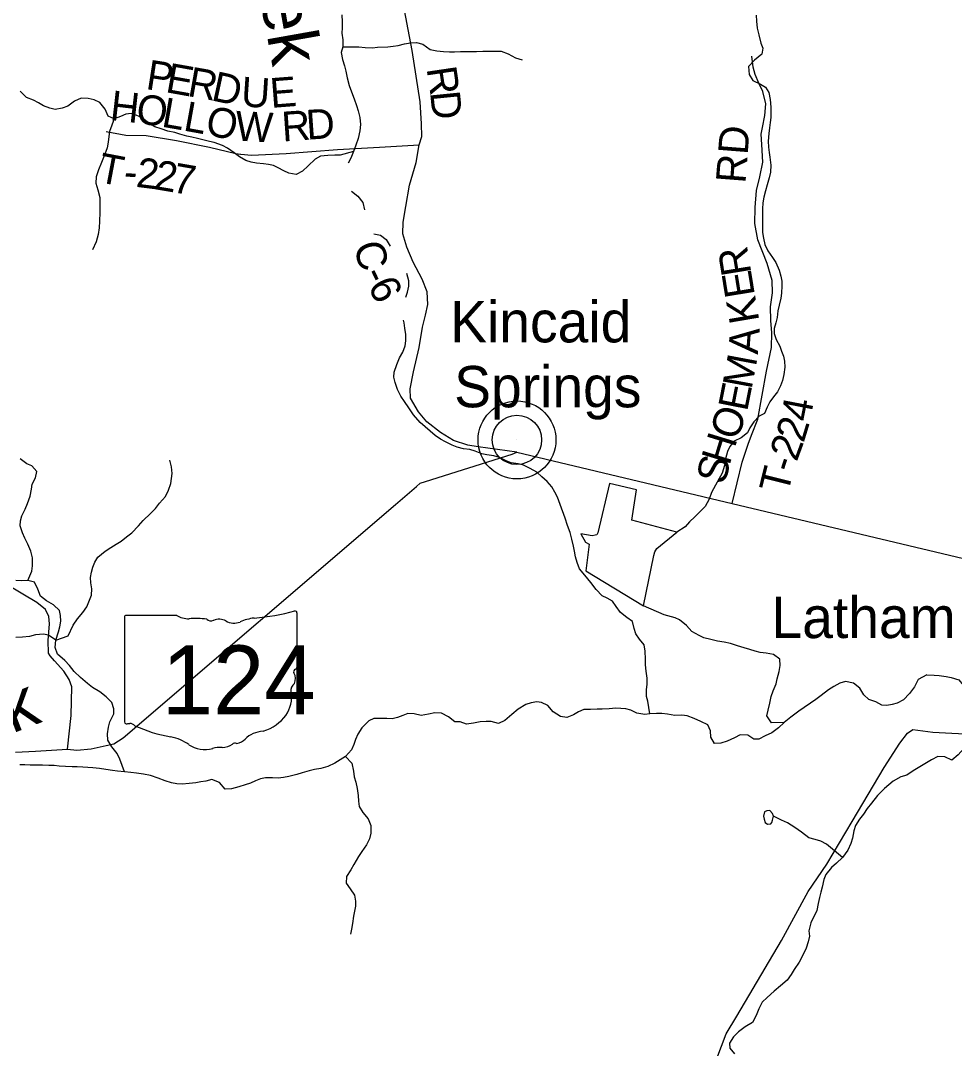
# Model space of a CAD drawing. Extents: x 1578669 to 1989827, y 208020 to 553079.
# Drawn here: x 1746556 to 1755983, y 396225 to 406595 of the extents above; entities that cross this region are included whole.
import ezdxf

# ---------------------------------------------------------------- set-up
doc = ezdxf.new("R2010")
doc.units = 0
for name, color, linetype in [('GM_X_County_Road', 7, 'Continuous'), ('GM_X_County_Road_Text', 7, 'Continuous'), ('GM_X_Minor_Lake', 7, 'Continuous'), ('GM_X_Minor_River', 7, 'Continuous'), ('GM_X_Minor_River_Text', 7, 'Continuous'), ('GM_X_State_Location', 7, 'Continuous'), ('GM_X_State_Route', 7, 'Continuous'), ('GM_X_State_Shield', 7, 'Continuous'), ('GM_X_Township_Road', 7, 'Continuous'), ('GM_X_Township_Road_Text', 7, 'Continuous'), ('GM_X_Unincorporated', 7, 'Continuous'), ('GM_X_Unincorporated_Location', 7, 'Continuous'), ('GM_X_Unincorporated_Text', 7, 'Continuous')]:
    doc.layers.add(name, color=color, linetype=linetype)

msp = doc.modelspace()

# ---------------------------------------------------------------- linework, layer by layer
at = {"layer": 'GM_X_County_Road'}
for points in [[(1751566, 402239), (1751176, 402294), (1751070, 402312), (1750928, 402358), (1750796, 402438), (1750658, 402548), (1750572, 402648), (1750492, 402784), (1750490, 402881), (1750522, 403051), (1750580, 403298), (1750615, 403500), (1750645, 403624), (1750669, 403731), (1750661, 403859), (1750609, 403987), (1750521, 404158), (1750455, 404308), (1750416, 404444), (1750418, 404560), (1750446, 404719), (1750484, 404933), (1750550, 405162), (1750581, 405340), (1750607, 405424), (1750603, 405553), (1750589, 405775), (1750510, 406292), (1750406, 406843)], [(1753586, 396122), (1753678, 396371), (1753785, 396549), (1754239, 397315), (1754508, 397807), (1754696, 398083), (1754951, 398513), (1755274, 399058), (1755432, 399305), (1755508, 399405), (1755564, 399441), (1755766, 399415), (1755956, 399407), (1756090, 399399), (1756182, 399436), (1756228, 399474), (1756266, 399528), (1756310, 399592), (1756355, 399714), (1756451, 400033), (1756454, 400046), (1756543, 400472), (1756630, 401037)], [(1747029, 399243), (1747066, 399583), (1747074, 399873), (1747048, 399948), (1746994, 400030), (1746898, 400134), (1746856, 400184), (1746838, 400212), (1746836, 400340), (1746850, 400509), (1746843, 400583), (1746809, 400653), (1746721, 400725), (1746259, 400997)]]:
    msp.add_lwpolyline(points, dxfattribs=at)
at = {"layer": 'GM_X_Minor_Lake'}
for points in [[(1752845, 400689), (1752950, 401197), (1752960, 401235), (1752980, 401269), (1753182, 401432), (1752727, 401553), (1752774, 401860), (1752500, 401923), (1752385, 401428), (1752373, 401407), (1752357, 401403), (1752325, 401397), (1752212, 401417), (1752259, 401331), (1752297, 401313), (1752261, 401042)], [(1752261, 401042), (1752845, 400689)], [(1754157, 398567), (1754147, 398595), (1754121, 398625), (1754088, 398623), (1754066, 398612), (1754057, 398568), (1754061, 398538), (1754073, 398504), (1754097, 398486), (1754129, 398492), (1754139, 398504), (1754147, 398528)], [(1754147, 398528), (1754157, 398567)]]:
    msp.add_lwpolyline(points, dxfattribs=at)
at = {"layer": 'GM_X_Minor_River'}
for points in [[(1749799, 406653), (1749802, 406583), (1749802, 406521), (1749800, 406469), (1749810, 406401), (1749808, 406331), (1749794, 406274), (1749807, 406202), (1749827, 406138), (1749839, 406084), (1749853, 406018), (1749875, 405938), (1749896, 405876), (1749924, 405806), (1749946, 405738), (1749964, 405684), (1749980, 405616), (1749987, 405547), (1749981, 405481), (1749965, 405405), (1749939, 405339), (1749917, 405275)], [(1753983, 406650), (1753985, 406590), (1753991, 406519), (1754007, 406451), (1754029, 406367), (1754048, 406317), (1754040, 406255), (1753966, 406195), (1753904, 406130), (1753910, 406052), (1753948, 405990), (1754026, 405952), (1754077, 405922), (1754111, 405870), (1754123, 405798), (1754129, 405720), (1754131, 405668), (1754129, 405618), (1754124, 405568), (1754116, 405512), (1754110, 405457), (1754102, 405377), (1754106, 405317), (1754114, 405265), (1754120, 405215), (1754129, 405137), (1754127, 405065), (1754113, 405007), (1754091, 404936), (1754077, 404878), (1754059, 404812), (1754049, 404756), (1754046, 404694), (1754044, 404623), (1754046, 404533), (1754046, 404457), (1754054, 404399), (1754068, 404337), (1754099, 404273), (1754145, 404205)], [(1749808, 406331), (1749971, 406331), (1750035, 406323), (1750109, 406321), (1750161, 406326), (1750265, 406330), (1750317, 406336), (1750369, 406344), (1750433, 406359), (1750491, 406369), (1750553, 406375), (1750618, 406355), (1750690, 406303), (1750758, 406289), (1750824, 406282), (1750886, 406280), (1750936, 406280), (1750998, 406282), (1751159, 406283), (1751221, 406287), (1751287, 406285), (1751343, 406287), (1751409, 406285), (1751477, 406259), (1751552, 406218), (1751620, 406200)], [(1749917, 405275), (1749783, 405238), (1749729, 405236), (1749659, 405234), (1749583, 405226), (1749529, 405195), (1749459, 405129), (1749403, 405077), (1749339, 405042), (1749266, 405056), (1749214, 405080), (1749158, 405108), (1749108, 405132), (1749058, 405144), (1749008, 405150), (1748938, 405155), (1748884, 405167), (1748831, 405183), (1748767, 405219), (1748713, 405259), (1748645, 405307), (1748595, 405335), (1748512, 405363), (1748462, 405376), (1748342, 405406), (1748286, 405418), (1748236, 405428), (1748164, 405448), (1748114, 405464), (1748043, 405479), (1747975, 405501), (1747913, 405521), (1747839, 405571), (1747783, 405613), (1747724, 405641), (1747672, 405657), (1747620, 405649), (1747566, 405626), (1747500, 405602), (1747442, 405630), (1747412, 405702), (1747355, 405768), (1747299, 405796), (1747239, 405810), (1747169, 405812), (1747101, 405783), (1747033, 405731), (1746975, 405711), (1746907, 405697), (1746851, 405710), (1746789, 405736), (1746738, 405766), (1746688, 405790), (1746616, 405820), (1746554, 405884)], [(1747500, 405602), (1747454, 405474), (1747446, 405424), (1747439, 405369), (1747429, 405311), (1747407, 405247), (1747375, 405163), (1747343, 405089), (1747319, 405018), (1747315, 404954), (1747336, 404888), (1747356, 404810), (1747358, 404730), (1747358, 404658), (1747354, 404571), (1747351, 404503), (1747339, 404437), (1747319, 404361), (1747281, 404283)], [(1749917, 405275), (1749889, 405206), (1749863, 405156)], [(1749898, 404874), (1749962, 404822), (1750012, 404758), (1750029, 404684)], [(1750121, 404443), (1750190, 404430), (1750246, 404386), (1750286, 404318)], [(1754145, 404205), (1754181, 404153), (1754213, 404075), (1754231, 404017), (1754240, 403967), (1754242, 403917), (1754236, 403846), (1754230, 403794), (1754214, 403722), (1754200, 403666), (1754192, 403598), (1754179, 403546), (1754165, 403487), (1754165, 403437), (1754185, 403377), (1754219, 403311), (1754237, 403261), (1754258, 403209), (1754268, 403159), (1754270, 403097), (1754262, 403023), (1754248, 402964), (1754226, 402910), (1754196, 402850), (1754156, 402800), (1754118, 402748), (1754093, 402693), (1754065, 402631), (1754011, 402605), (1753957, 402545), (1753919, 402486), (1753893, 402434), (1753829, 402384), (1753761, 402352), (1753717, 402299), (1753691, 402247), (1753673, 402173), (1753663, 402107), (1753637, 402029), (1753605, 401968), (1753570, 401906), (1753532, 401834), (1753506, 401766), (1753468, 401693), (1753418, 401641), (1753364, 401587), (1753310, 401539), (1753266, 401488), (1753182, 401432)], [(1750445, 403804), (1750461, 403853), (1750475, 403915), (1750475, 403969), (1750455, 404044)], [(1752908, 399601), (1752888, 399727), (1752874, 399777), (1752873, 399846), (1752881, 399898), (1752883, 399962), (1752871, 400030), (1752865, 400094), (1752863, 400152), (1752860, 400232), (1752850, 400296), (1752804, 400354), (1752768, 400408), (1752750, 400463), (1752735, 400531), (1752675, 400573), (1752611, 400622), (1752569, 400684), (1752533, 400738), (1752478, 400768), (1752428, 400792), (1752366, 400854), (1752312, 400924), (1752252, 400998), (1752199, 401064), (1752175, 401126), (1752159, 401186), (1752149, 401242), (1752137, 401293), (1752122, 401361), (1752104, 401431), (1752078, 401501), (1752052, 401575), (1752003, 401711), (1751977, 401785), (1751951, 401837), (1751919, 401891), (1751871, 401943), (1751818, 401993), (1751766, 402037), (1751702, 402075), (1751632, 402109), (1751578, 402123), (1751509, 402134), (1751459, 402152), (1751391, 402186), (1751335, 402202), (1751263, 402212), (1751211, 402224), (1751145, 402252), (1751092, 402266), (1751028, 402273), (1750962, 402291), (1750912, 402311), (1750846, 402343), (1750794, 402373), (1750743, 402407), (1750691, 402451), (1750641, 402495), (1750589, 402541), (1750523, 402617), (1750474, 402687), (1750432, 402751), (1750394, 402807), (1750362, 402873), (1750339, 402943), (1750325, 402997), (1750327, 403047), (1750355, 403125), (1750383, 403191), (1750415, 403250), (1750439, 403312), (1750447, 403364), (1750446, 403426), (1750436, 403492), (1750428, 403544), (1750423, 403571)], [(1746630, 400947), (1746670, 401040), (1746676, 401094), (1746676, 401174), (1746659, 401242), (1746629, 401312), (1746601, 401372), (1746575, 401428), (1746551, 401496), (1746556, 401546), (1746570, 401599), (1746602, 401667), (1746628, 401721), (1746652, 401795), (1746666, 401867), (1746672, 401918), (1746708, 401982), (1746722, 402044), (1746669, 402102), (1746619, 402124), (1746551, 402174)], [(1746914, 400345), (1747036, 400389), (1747088, 400494), (1747132, 400558), (1747186, 400624), (1747224, 400679), (1747272, 400799), (1747275, 400861), (1747265, 400921), (1747263, 400975), (1747271, 401029), (1747287, 401080), (1747307, 401130), (1747337, 401182), (1747409, 401242), (1747469, 401279), (1747521, 401311), (1747571, 401343), (1747625, 401387), (1747679, 401426), (1747747, 401496), (1747795, 401552), (1747867, 401623), (1747918, 401671), (1747960, 401725), (1748018, 401793), (1748050, 401858), (1748072, 401924), (1748080, 401976), (1748086, 402026), (1748080, 402092), (1748064, 402160)], [(1747606, 399016), (1747560, 399144), (1747530, 399200), (1747476, 399266), (1747437, 399334), (1747433, 399398), (1747443, 399467), (1747459, 399519), (1747499, 399599), (1747499, 399651), (1747479, 399715), (1747420, 399773), (1747356, 399821), (1747284, 399865), (1747232, 399907), (1747163, 399967), (1747097, 400029), (1747049, 400087), (1747003, 400139), (1746930, 400201), (1746904, 400271), (1746914, 400345), (1746940, 400429), (1746952, 400479), (1746964, 400535), (1746961, 400592), (1746951, 400642), (1746889, 400700), (1746817, 400741), (1746759, 400789), (1746732, 400859), (1746698, 400930), (1746630, 400947), (1746562, 400941), (1746508, 400947)], [(1754263, 399513), (1754136, 399511), (1754090, 399579), (1754102, 399639), (1754120, 399709), (1754134, 399775), (1754152, 399831), (1754182, 399904), (1754195, 399954), (1754213, 400026), (1754223, 400088), (1754219, 400152), (1754157, 400198), (1754083, 400212), (1754022, 400218), (1753970, 400232), (1753918, 400250), (1753862, 400267), (1753792, 400285), (1753724, 400309), (1753658, 400325), (1753591, 400335), (1753523, 400351), (1753455, 400368), (1753405, 400390), (1753333, 400432), (1753279, 400492), (1753208, 400548), (1753165, 400569), (1753054, 400599), (1752845, 400689)], [(1746914, 400345), (1746838, 400393), (1746788, 400405), (1746708, 400396), (1746645, 400380), (1746577, 400374), (1746509, 400372)], [(1755705, 399995), (1755618, 399946), (1755580, 399874), (1755530, 399805), (1755470, 399741), (1755406, 399707), (1755356, 399693), (1755302, 399684), (1755250, 399688), (1755188, 399720), (1755119, 399744), (1755067, 399792), (1755029, 399858), (1754963, 399910), (1754885, 399926), (1754827, 399910), (1754767, 399877), (1754713, 399843), (1754637, 399787), (1754585, 399746), (1754531, 399708), (1754465, 399666), (1754411, 399628), (1754333, 399567), (1754263, 399513), (1754207, 399459), (1754139, 399410), (1754073, 399380), (1754009, 399344), (1753958, 399346), (1753896, 399386), (1753820, 399387), (1753764, 399357), (1753690, 399325), (1753626, 399303), (1753562, 399300), (1753524, 399364), (1753522, 399429), (1753493, 399491), (1753423, 399522), (1753355, 399552), (1753285, 399580), (1753231, 399588), (1753159, 399582), (1753088, 399598), (1753028, 399603), (1752976, 399603), (1752908, 399601), (1752858, 399595), (1752778, 399607), (1752718, 399637), (1752666, 399650), (1752615, 399654), (1752565, 399656), (1752499, 399652), (1752427, 399648), (1752377, 399646), (1752309, 399645), (1752241, 399643), (1752189, 399619), (1752139, 399591), (1752069, 399565), (1752007, 399574), (1751934, 399622), (1751878, 399686), (1751816, 399716), (1751766, 399720), (1751710, 399712), (1751658, 399696), (1751580, 399647), (1751516, 399595), (1751446, 399533), (1751380, 399504), (1751306, 399524), (1751255, 399524), (1751195, 399520), (1751129, 399508), (1751057, 399497), (1750995, 399521), (1750941, 399521), (1750875, 399571), (1750806, 399607), (1750738, 399611), (1750674, 399596), (1750600, 399584), (1750530, 399600), (1750464, 399604), (1750414, 399582), (1750360, 399563), (1750306, 399549), (1750254, 399553), (1750121, 399553), (1750071, 399529), (1750001, 399458), (1749960, 399394), (1749936, 399340), (1749920, 399290), (1749896, 399237), (1749836, 399169), (1749784, 399135), (1749730, 399103)], [(1755705, 399995), (1755777, 399991), (1755829, 399986), (1755899, 399978), (1755951, 399966), (1756029, 399944), (1756071, 399889), (1756097, 399827), (1756106, 399773), (1756114, 399715), (1756122, 399663), (1756138, 399607), (1756176, 399528), (1756205, 399474), (1756273, 399418), (1756419, 399387)], [(1756301, 399412), (1756215, 399304), (1756149, 399260), (1756079, 399252), (1756019, 399186), (1755956, 399132), (1755887, 399166), (1755815, 399169), (1755751, 399135), (1755700, 399107)], [(1749836, 399169), (1749900, 399103), (1749916, 399021), (1749925, 398965), (1749939, 398911), (1749955, 398847), (1749963, 398777), (1749969, 398720), (1749975, 398666), (1750010, 398606), (1750066, 398540), (1750092, 398474), (1750092, 398396), (1750080, 398340), (1750048, 398278), (1750001, 398213), (1749967, 398161), (1749921, 398079), (1749889, 398027), (1749845, 397958), (1749843, 397892), (1749885, 397836), (1749927, 397770), (1749936, 397712), (1749936, 397660), (1749928, 397610), (1749918, 397558), (1749908, 397484), (1749898, 397429), (1749886, 397377)], [(1749730, 399103), (1749658, 399070), (1749586, 399048), (1749524, 399038), (1749468, 399026), (1749398, 399005), (1749346, 398989), (1749263, 398967), (1749211, 398959), (1749155, 398953), (1749101, 398954), (1749029, 398956), (1748977, 398946), (1748927, 398926), (1748877, 398902), (1748825, 398885), (1748759, 398863), (1748687, 398845), (1748621, 398839), (1748566, 398907), (1748488, 398937), (1748428, 398920), (1748376, 398914), (1748326, 398906), (1748258, 398898), (1748186, 398892), (1748134, 398893), (1748080, 398903), (1748017, 398925), (1747945, 398951), (1747867, 398979), (1747799, 398991), (1747725, 399002), (1747669, 399010), (1747606, 399016), (1747536, 399022), (1747486, 399028), (1747416, 399040), (1747354, 399049), (1747286, 399055), (1747236, 399059), (1747186, 399061), (1747128, 399067), (1747077, 399067), (1747009, 399068), (1746947, 399072), (1746897, 399078), (1746841, 399080), (1746777, 399082), (1746709, 399082), (1746655, 399083), (1746599, 399085), (1746548, 399087)], [(1755700, 399107), (1755567, 399026), (1755503, 398982), (1755441, 398965), (1755366, 398921), (1755278, 398846), (1755205, 398776), (1755145, 398700), (1755103, 398646), (1755064, 398588), (1755024, 398537), (1754986, 398475), (1754967, 398421), (1754955, 398347), (1754937, 398293), (1754906, 398225), (1754854, 398151), (1754793, 398093), (1754743, 398051), (1754685, 397980), (1754666, 397928), (1754648, 397852), (1754636, 397800), (1754621, 397748), (1754609, 397688), (1754594, 397616), (1754532, 397492), (1754513, 397412), (1754519, 397356), (1754507, 397300), (1754486, 397238), (1754452, 397166), (1754415, 397096), (1754365, 397022), (1754335, 396970), (1754294, 396912), (1754228, 396855), (1754163, 396801), (1754093, 396739), (1754043, 396692), (1754008, 396624), (1753982, 396558), (1753946, 396488), (1753871, 396444), (1753803, 396392), (1753753, 396341), (1753714, 396279), (1753716, 396229), (1753762, 396170)], [(1754854, 398151), (1754753, 398234), (1754692, 398284), (1754636, 398315), (1754578, 398333), (1754514, 398351), (1754440, 398405), (1754373, 398455), (1754299, 398501), (1754239, 398529), (1754157, 398567)]]:
    msp.add_lwpolyline(points, dxfattribs=at)
at = {"layer": 'GM_X_State_Route'}
for points in [[(1747029, 399243), (1747126, 399235), (1747269, 399248), (1747420, 399281), (1747498, 399299), (1747592, 399358), (1750341, 401712), (1750554, 401894), (1750589, 401926), (1750643, 401946), (1751518, 402220), (1751566, 402239), (1753739, 401724), (1756272, 401121)], [(1746505, 399214), (1746708, 399224), (1747029, 399243)]]:
    msp.add_lwpolyline(points, dxfattribs=at)
at = {"layer": 'GM_X_State_Shield'}
for p, q in [((1749347, 400068), (1749347, 400620)), ((1747606, 400576), (1747606, 399519)), ((1748133, 400594), (1747623, 400594)), ((1749346, 400068), (1749347, 400068))]:
    msp.add_line(p, q, dxfattribs=at)
for centre, major_axis, start_param, end_param in [((1748727, 402035), (1845, 0), 4.814394, 5.042369), ((1749327, 400623), (19.4, 0), 6.141152, 7.989035), ((1747626, 400578), (20.2, 0), 1.712693, 3.28349), ((1748254, 400717), (196, 0), 4.042523, 4.731795), ((1748319, 400001), (702, 0), 1.404758, 1.657858), ((1748479, 400584), (56.4, 0), 3.836095, 5.185415), ((1748561, 400462), (117, 0), 0.950623, 2.079405), ((1748713, 400629), (141, 0), 4.081561, 5.145723), ((1748962, 400272), (371, 0), 1.699011, 2.107814), ((1749342, 400027), (30, 0), 1.883978, 3.671073), ((1749151, 399957), (180, 0), 5.934695, 6.695948), ((1749326, 400066), (20.7, 0), 5.05454, 6.418171), ((1749416, 399836), (131, 0), 2.387724, 3.262537), ((1748830, 399766), (462, 0), 5.101752, 6.440018), ((1747626, 399517), (20.3, 0), 3.00124, 4.508301), ((1747630, 399625), (155, 0), 4.665946, 4.897461), ((1747661, 399458), (56, 0), 0.519207, 1.627899), ((1748368, 400408), (1333, 0), 4.195997, 4.488961), ((1747971, 399045), (417, 0), 0.823519, 1.323587), ((1749025, 399223), (253, 0), 1.647645, 2.488434), ((1748422, 399453), (265, 0), 4.026481, 4.996735), ((1748574, 399088), (217, 0), 1.495662, 1.94098), ((1748594, 399374), (141, 0), 4.691044, 5.507374), ((1748721, 399272), (39.7, 0), 1.147584, 2.315152), ((1748704, 399417), (149, 0), 4.937069, 5.64225)]:
    msp.add_ellipse(centre, major_axis=major_axis, ratio=0.8, start_param=start_param, end_param=end_param, dxfattribs=at)
at = {"layer": 'GM_X_Township_Road'}
for points in [[(1753739, 401724), (1753842, 402138), (1753901, 402320), (1753935, 402412), (1753999, 402573), (1754087, 403058), (1754136, 403298), (1754140, 403443), (1754130, 403569), (1754128, 403707), (1754146, 403848), (1754144, 403972), (1754092, 404144), (1753997, 404383), (1753969, 404547), (1753973, 404709), (1753985, 404880), (1754019, 405018), (1754049, 405165), (1754038, 405345), (1754032, 405447), (1754044, 405517), (1754068, 405636), (1754080, 405756), (1754050, 405880), (1754010, 405964), (1753970, 406050), (1753950, 406123), (1753939, 406237)], [(1747422, 405474), (1747620, 405438), (1747824, 405436), (1748132, 405384), (1748464, 405318), (1748730, 405253), (1748778, 405248), (1748780, 405247)], [(1748780, 405247), (1748886, 405237), (1749238, 405253), (1749754, 405293), (1750178, 405318), (1750581, 405340)]]:
    msp.add_lwpolyline(points, dxfattribs=at)
at = {"layer": 'GM_X_Unincorporated'}
for radius in [393, 249]:
    msp.add_circle((1751567, 402364), radius, dxfattribs=at)
at = {"layer": 'GM_X_Unincorporated_Location'}
msp.add_line((1751567, 402364), (1751567, 402364), dxfattribs=at)

# ---------------------------------------------------------------- texts
at = {"layer": 'GM_X_County_Road_Text'}
for s, rotation, p in [('R', 278.4414, (1750654, 406112)), ('D', 275.6736, (1750690, 405872)), ('C', 285.658, (1749915, 404325)), ('-', 295.4708, (1750001, 404036)), ('6', 296.5021, (1750057, 403919))]:
    msp.add_text(s, height=300, rotation=rotation, dxfattribs=at).set_placement(p)
at = {"layer": 'GM_X_Minor_River_Text'}
for height, rotation, p in [(500.1, 280.08, (1748788, 407878)), (500, 21.0707, (1745118, 398879))]:
    msp.add_text('Creek', height=height, rotation=rotation, dxfattribs=at).set_placement(p)
at = {"layer": 'GM_X_State_Location'}
for s in ['s', 'r']:
    msp.add_text(s, height=1, dxfattribs=at).set_placement((1748457, 399978))
msp.add_text('124', height=1, rotation=0, dxfattribs=at).set_placement((1748104, 399905))
at = {"layer": 'GM_X_State_Shield'}
msp.add_text('124', height=696.1, dxfattribs=at).set_placement((1747982, 399594))
at = {"layer": 'GM_X_Township_Road_Text'}
for s, rotation, p in [('P', 351.1751, (1747812, 405905)), ('E', 349.8853, (1748010, 405874)), ('R', 349.8862, (1748231, 405835)), ('D', 347.8592, (1748471, 405792)), ('U', 356.2608, (1748776, 405730)), ('E', 4.4021, (1749085, 405713)), ('H', 353.5315, (1747451, 405593)), ('O', 351.8344, (1747711, 405563)), ('L', 350.0677, (1747970, 405526)), ('L', 349.7676, (1748190, 405487)), ('O', 347.792, (1748409, 405448)), ('W', 356.7669, (1748717, 405385)), ('R', 3.9961, (1749202, 405374)), ('D', 4.0152, (1749448, 405392)), ('RD', 85.564, (1753873, 404946)), ('T', 349.2398, (1747325, 404968)), ('2', 352.9886, (1747714, 404918)), ('2', 350.5428, (1747894, 404896)), ('7', 350.1159, (1748076, 404866)), ('-', 358.4962, (1747598, 404921)), ('R', 99.2996, (1753934, 404046)), ('E', 99.2932, (1753970, 403825)), ('K', 99.697, (1754015, 403565)), ('A', 85.798, (1753999, 403222)), ('M', 79.4223, (1753935, 402866)), ('E', 78.7903, (1753890, 402643)), ('O', 70.1227, (1753787, 402347)), ('4', 79.0728, (1754523, 402537)), ('2', 73.0336, (1754460, 402327)), ('H', 72.9832, (1753711, 402098)), ('2', 69.7266, (1754390, 402136)), ('S', 76.3924, (1753665, 401906)), ('-', 71.8045, (1754353, 402022)), ('T', 76.0282, (1754300, 401809))]:
    msp.add_text(s, height=300, rotation=rotation, dxfattribs=at).set_placement(p)
at = {"layer": 'GM_X_Unincorporated_Text'}
for s, p in [('Kincaid', (1750893, 403348)), ('Springs', (1750933, 402693)), ('Latham', (1754136, 400365))]:
    msp.add_text(s, height=417, rotation=0, dxfattribs=at).set_placement(p)

doc.saveas('drawing.dxf')
